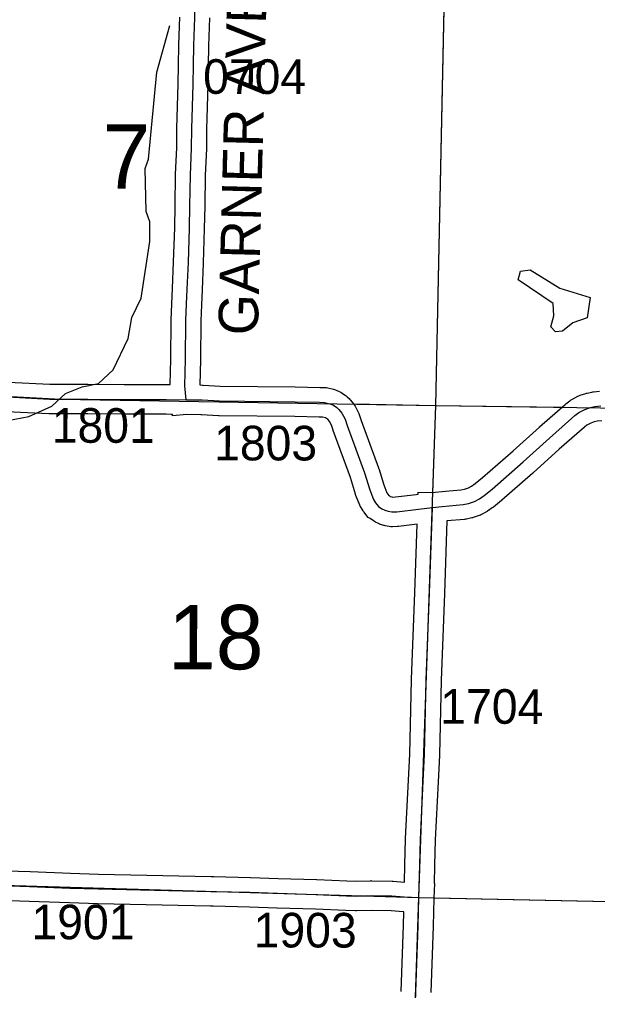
# Model space of a CAD drawing. Extents: x -157.2 to -99.3, y 12.2 to 46.2.
# Drawn here: x -134.532 to -133.363, y 31.466 to 33.429 of the extents above; entities that cross this region are included whole.
import ezdxf

# ---------------------------------------------------------------- set-up
doc = ezdxf.new("R2010")
doc.units = 0
for name, color, linetype in [('tdCoHydroRiver', 7, 'Continuous'), ('tdCoSecRdNmbr', 7, 'Continuous'), ('tdCoSecRdTxt', 7, 'Continuous'), ('tdCoSecRteBand', 7, 'Continuous'), ('tdCoSecRteCL', 7, 'Continuous'), ('tdCoSectLine', 7, 'Continuous'), ('tdCoSectLinePart', 7, 'Continuous'), ('tdCoSectNmbr', 7, 'Continuous'), ('tdCoSurfEarth', 7, 'Continuous'), ('tdCoSurfGravel', 7, 'Continuous')]:
    doc.layers.add(name, color=color, linetype=linetype)

msp = doc.modelspace()

# ---------------------------------------------------------------- linework, layer by layer
at = {"layer": 'tdCoHydroRiver'}
for points in [[(-134.5559, 32.6183), (-134.513, 32.6264), (-134.4666, 32.647), (-134.4389, 32.673), (-134.4054, 32.6862), (-134.372, 32.693), (-134.3428, 32.7205), (-134.3123, 32.7843), (-134.3047, 32.8267), (-134.2861, 32.8656), (-134.2683, 32.9804), (-134.2687, 33.0199), (-134.2759, 33.0406), (-134.278, 33.1276), (-134.2711, 33.1463), (-134.2545, 33.3227), (-134.2279, 33.4166)], [(-133.4484, 32.7979), (-133.4576, 32.8076), (-133.4522, 32.8296), (-133.4531, 32.8549), (-133.5243, 32.9028), (-133.519, 32.92), (-133.5, 32.9226), (-133.4395, 32.886), (-133.3785, 32.8668), (-133.3845, 32.8259), (-133.4132, 32.8157), (-133.4342, 32.799), (-133.4484, 32.7979)]]:
    msp.add_lwpolyline(points, dxfattribs=at)
at = {"layer": 'tdCoSecRteBand'}
for points in [[(-134.2274, 32.6908), (-134.2262, 32.7425), (-134.2255, 32.8205), (-134.2255, 32.8209), (-134.2255, 32.8213), (-134.2243, 32.8544), (-134.2243, 32.8544), (-134.2242, 32.8544), (-134.223, 32.885), (-134.223, 32.8851), (-134.223, 32.8852), (-134.2206, 32.939), (-134.2183, 33.0077), (-134.2174, 33.0531), (-134.2164, 33.1149), (-134.2164, 33.1152), (-134.2164, 33.1156), (-134.2142, 33.1699), (-134.2137, 33.2082), (-134.2137, 33.2085), (-134.2137, 33.2087), (-134.2112, 33.2983), (-134.2105, 33.3369), (-134.2097, 33.3771), (-134.2097, 33.3773), (-134.2097, 33.3776), (-134.2077, 33.4338)], [(-134.1478, 33.432), (-134.1497, 33.3757), (-134.1505, 33.3358), (-134.1505, 33.3358), (-134.1505, 33.3358), (-134.1512, 33.2971), (-134.1512, 33.2969), (-134.1512, 33.2968), (-134.1537, 33.2073), (-134.1542, 33.1688), (-134.1542, 33.1683), (-134.1542, 33.1679), (-134.1564, 33.1135), (-134.1574, 33.052), (-134.1574, 33.0519), (-134.1574, 33.0518), (-134.1584, 33.0062), (-134.1584, 33.0061), (-134.1584, 33.0059), (-134.1606, 32.9369), (-134.1606, 32.9367), (-134.1606, 32.9365), (-134.1631, 32.8825), (-134.1643, 32.8521), (-134.1655, 32.8195), (-134.1662, 32.7417), (-134.1662, 32.7415), (-134.1663, 32.7413), (-134.1674, 32.6902), (-134.1624, 32.6901), (-134.1616, 32.6901), (-134.1608, 32.6901), (-134.1266, 32.6879), (-133.9747, 32.6862), (-133.9746, 32.6862), (-133.9745, 32.6862), (-133.9249, 32.6852), (-133.9248, 32.6852), (-133.9247, 32.6852), (-133.9149, 32.6849), (-133.9116, 32.6848), (-133.9085, 32.6841), (-133.8974, 32.6814), (-133.8954, 32.6809), (-133.8934, 32.6801), (-133.886, 32.6771), (-133.8827, 32.6758), (-133.8799, 32.6738), (-133.8732, 32.6691), (-133.8715, 32.6679), (-133.8699, 32.6664), (-133.8657, 32.6625), (-133.8642, 32.6611), (-133.8629, 32.6595), (-133.8568, 32.6518), (-133.855, 32.6496), (-133.8536, 32.647), (-133.8472, 32.635), (-133.846, 32.6328), (-133.8452, 32.6304), (-133.8412, 32.6182), (-133.8063, 32.523), (-133.806, 32.5221), (-133.8058, 32.5213), (-133.7958, 32.4881), (-133.7894, 32.4724), (-133.7876, 32.4694), (-133.7854, 32.4667), (-133.7843, 32.4659), (-133.7824, 32.465), (-133.7796, 32.4641), (-133.7771, 32.4636)], [(-134.5548, 32.696), (-134.4707, 32.6918), (-134.394, 32.6916), (-134.3938, 32.6916), (-134.3937, 32.6916), (-134.3204, 32.6909), (-134.2355, 32.6909), (-134.2353, 32.6909), (-134.2352, 32.6909), (-134.2274, 32.6908)], [(-133.7771, 32.4636), (-133.772, 32.4639), (-133.7303, 32.469), (-133.7303, 32.469), (-133.7263, 32.4695), (-133.7262, 32.4735), (-133.6983, 32.4725), (-133.6707, 32.4755), (-133.6706, 32.4753), (-133.6396, 32.478), (-133.6322, 32.4797), (-133.6244, 32.4823), (-133.618, 32.4858), (-133.6107, 32.4907), (-133.5959, 32.5028), (-133.5339, 32.557), (-133.4811, 32.6051), (-133.4809, 32.6053), (-133.4807, 32.6055), (-133.4289, 32.6509), (-133.4282, 32.6515), (-133.4275, 32.652), (-133.4198, 32.6579), (-133.4179, 32.6594), (-133.4157, 32.6606), (-133.4034, 32.6673), (-133.4011, 32.6685), (-133.3986, 32.6693), (-133.3875, 32.673), (-133.3859, 32.6736), (-133.3842, 32.6739), (-133.3748, 32.6759), (-133.3733, 32.6762), (-133.3717, 32.6764), (-133.3596, 32.6776)], [(-134.6086, 31.7096), (-134.5107, 31.7064), (-134.5106, 31.7064), (-134.5105, 31.7064), (-134.429, 31.7032), (-134.3721, 31.7015), (-134.1446, 31.6964), (-134.1392, 31.6963), (-134.0655, 31.6948), (-134.0652, 31.6948), (-134.0649, 31.6948), (-134.0093, 31.6926), (-133.9318, 31.6904), (-133.9316, 31.6904), (-133.9313, 31.6903), (-133.87, 31.6876), (-133.8523, 31.6869), (-133.8224, 31.6881), (-133.8214, 31.6882), (-133.8205, 31.6881), (-133.7786, 31.6872), (-133.7777, 31.6871), (-133.7769, 31.6871), (-133.7538, 31.6853), (-133.7529, 31.7201), (-133.7516, 31.7723), (-133.7516, 31.7727), (-133.7516, 31.7731), (-133.7459, 31.891), (-133.7459, 31.891), (-133.7459, 31.891), (-133.7432, 31.9441), (-133.7398, 32.0944), (-133.7398, 32.0946), (-133.7398, 32.0948), (-133.7331, 32.2709), (-133.7284, 32.4088), (-133.7657, 32.4042), (-133.7668, 32.4041), (-133.7679, 32.404), (-133.7778, 32.4035), (-133.7814, 32.4033), (-133.785, 32.404), (-133.7926, 32.4055), (-133.7942, 32.4058), (-133.7957, 32.4063), (-133.8021, 32.4083), (-133.8043, 32.4089), (-133.8063, 32.4099), (-133.8125, 32.4128), (-133.8147, 32.4139), (-133.8167, 32.4154), (-133.8234, 32.42), (-133.8269, 32.4225), (-133.8296, 32.4258), (-133.8355, 32.4332), (-133.8365, 32.4346), (-133.8374, 32.436), (-133.8416, 32.4427), (-133.8431, 32.4449), (-133.8441, 32.4474), (-133.8519, 32.4669), (-133.8525, 32.4682), (-133.8529, 32.4695), (-133.863, 32.5032), (-133.8977, 32.598), (-133.8978, 32.5984), (-133.898, 32.5988), (-133.9014, 32.609), (-133.9053, 32.6164), (-133.9083, 32.6202), (-133.9095, 32.6213), (-133.9115, 32.6227), (-133.9137, 32.6236), (-133.9196, 32.625), (-133.9262, 32.6252), (-133.9755, 32.6262), (-134.1281, 32.6279), (-134.1288, 32.6279), (-134.1296, 32.628), (-134.1638, 32.6301), (-134.1655, 32.6301), (-134.1941, 32.6304), (-134.2226, 32.6281)], [(-134.2226, 32.6281), (-134.2228, 32.6307), (-134.2255, 32.6308), (-134.2356, 32.6309), (-134.3206, 32.6309), (-134.3207, 32.6309), (-134.3209, 32.6309), (-134.3942, 32.6316), (-134.4716, 32.6318), (-134.4723, 32.6318), (-134.473, 32.6319), (-134.558, 32.6361)], [(-133.3548, 32.6178), (-133.364, 32.6169), (-133.3702, 32.6156), (-133.3772, 32.6132), (-133.385, 32.609), (-133.39, 32.6051), (-133.4409, 32.5606), (-133.4937, 32.5124), (-133.4939, 32.5122), (-133.4942, 32.512), (-133.5568, 32.4573), (-133.5572, 32.4569), (-133.5575, 32.4566), (-133.5738, 32.4433), (-133.575, 32.4424), (-133.5762, 32.4416), (-133.5858, 32.4352), (-133.5869, 32.4344), (-133.588, 32.4338), (-133.5978, 32.4284), (-133.6002, 32.4271), (-133.6028, 32.4262), (-133.6147, 32.4223), (-133.6161, 32.4218), (-133.6175, 32.4215), (-133.6283, 32.419), (-133.6304, 32.4186), (-133.6324, 32.4184), (-133.6681, 32.4153), (-133.6732, 32.2688), (-133.6732, 32.2687), (-133.6732, 32.2686), (-133.6798, 32.0928), (-133.6833, 31.9423), (-133.6833, 31.9419), (-133.6833, 31.9415), (-133.686, 31.888), (-133.6917, 31.7706), (-133.6929, 31.7186), (-133.6929, 31.7186), (-133.6929, 31.7186), (-133.6938, 31.6825), (-133.6933, 31.6825), (-133.6946, 31.6528), (-133.6961, 31.5963), (-133.6961, 31.5961), (-133.6961, 31.596), (-133.7008, 31.4623)], [(-133.7608, 31.4644), (-133.7561, 31.598), (-133.7554, 31.6247), (-133.7554, 31.6252), (-133.7555, 31.6252), (-133.756, 31.6252), (-133.7565, 31.6253), (-133.7808, 31.6272), (-133.8209, 31.6281), (-133.8511, 31.6269), (-133.8522, 31.6269), (-133.8534, 31.6269), (-133.8724, 31.6277), (-133.8725, 31.6277), (-133.8726, 31.6277), (-133.9337, 31.6304), (-134.0112, 31.6326), (-134.0114, 31.6326), (-134.0115, 31.6326), (-134.067, 31.6348), (-134.1404, 31.6363), (-134.1404, 31.6363), (-134.1405, 31.6363), (-134.1459, 31.6364), (-134.3735, 31.6415), (-134.3736, 31.6415), (-134.3738, 31.6415), (-134.431, 31.6432), (-134.4311, 31.6432), (-134.4312, 31.6432), (-134.5128, 31.6464), (-134.6106, 31.6496)]]:
    msp.add_lwpolyline(points, dxfattribs=at)
at = {"layer": 'tdCoSecRteCL'}
for points in [[(-134.1952, 32.6604), (-134.1975, 32.6883), (-134.1962, 32.742), (-134.1955, 32.8202), (-134.1943, 32.8532), (-134.193, 32.8838), (-134.1906, 32.9378), (-134.1884, 33.0069), (-134.1874, 33.0525), (-134.1864, 33.1144), (-134.1842, 33.1691), (-134.1837, 33.2079), (-134.1812, 33.2976), (-134.1805, 33.3363), (-134.1797, 33.3765), (-134.1778, 33.433), (-134.177, 33.4796), (-134.178, 33.5329), (-134.1773, 33.5548), (-134.1753, 33.5844), (-134.1753, 33.6088), (-134.1751, 33.6237)], [(-134.5566, 32.666), (-134.4715, 32.6618), (-134.394, 32.6616), (-134.3206, 32.6609), (-134.2355, 32.6609), (-134.1952, 32.6604)], [(-134.1952, 32.6604), (-134.1627, 32.6601), (-134.1277, 32.6579), (-133.9751, 32.6562), (-133.9255, 32.6552), (-133.9156, 32.6549), (-133.9045, 32.6522), (-133.8971, 32.6493), (-133.8905, 32.6446), (-133.8863, 32.6406), (-133.8801, 32.633), (-133.8737, 32.6209), (-133.8695, 32.6083), (-133.8345, 32.5126), (-133.8241, 32.4781), (-133.8162, 32.4586), (-133.8121, 32.452), (-133.8061, 32.4446), (-133.7995, 32.4399), (-133.7933, 32.4369), (-133.7869, 32.435), (-133.7793, 32.4335), (-133.7694, 32.434), (-133.7253, 32.4394), (-133.6972, 32.4425)], [(-133.6972, 32.4425), (-133.6777, 32.4446), (-133.635, 32.4483), (-133.6241, 32.4507), (-133.6123, 32.4547), (-133.6024, 32.4601), (-133.5928, 32.4665), (-133.5765, 32.4798), (-133.5139, 32.5346), (-133.4609, 32.5829), (-133.4091, 32.6283), (-133.4015, 32.6342), (-133.3891, 32.6409), (-133.378, 32.6446), (-133.3687, 32.6466), (-133.3566, 32.6478)], [(-133.7246, 31.6539), (-133.7229, 31.7194), (-133.7217, 31.7716), (-133.716, 31.8895), (-133.7133, 31.943), (-133.7098, 32.0937), (-133.7032, 32.2698), (-133.6972, 32.4425)], [(-134.6096, 31.6796), (-134.5117, 31.6764), (-134.4301, 31.6732), (-134.3728, 31.6715), (-134.1453, 31.6664), (-134.1398, 31.6663), (-134.0661, 31.6648), (-134.0103, 31.6626), (-133.9327, 31.6604), (-133.8712, 31.6577), (-133.8523, 31.6569), (-133.8212, 31.6582), (-133.7793, 31.6572), (-133.7541, 31.6552), (-133.7246, 31.6539)], [(-133.7577, 30.6653), (-133.7577, 30.6996), (-133.7532, 30.7958), (-133.7503, 30.8476), (-133.7485, 30.9147), (-133.7466, 30.9874), (-133.7443, 31.0301), (-133.7411, 31.1228), (-133.7392, 31.18), (-133.7357, 31.3174), (-133.7308, 31.4634), (-133.7261, 31.597), (-133.7246, 31.6539)]]:
    msp.add_lwpolyline(points, dxfattribs=at)
at = {"layer": 'tdCoSectLine'}
for points in [[(-133.6902, 32.6489), (-133.6698, 33.6432)], [(-134.6624, 32.6731), (-134.4486, 32.6617), (-133.6902, 32.6489)], [(-133.725, 31.6539), (-133.6902, 32.6489)], [(-133.6902, 32.6489), (-132.6916, 32.6343)], [(-134.702, 31.6829), (-133.725, 31.6539)], [(-133.758, 30.6653), (-133.725, 31.6539)], [(-133.725, 31.6539), (-132.7303, 31.6332)]]:
    msp.add_lwpolyline(points, dxfattribs=at)
at = {"layer": 'tdCoSectLinePart'}
for points in [[(-133.6902, 32.6489), (-133.6704, 33.6134)], [(-133.8585, 32.6518), (-133.6902, 32.6489)], [(-133.6964, 32.4722), (-133.6902, 32.6489)], [(-133.6902, 32.6489), (-133.4354, 32.6452)], [(-133.6953, 31.6532), (-132.7603, 31.6338)]]:
    msp.add_lwpolyline(points, dxfattribs=at)
at = {"layer": 'tdCoSurfEarth'}
msp.add_lwpolyline([(-135.0635, 31.705), (-135.0421, 31.7033), (-134.8873, 31.6942), (-134.7201, 31.6836), (-134.6096, 31.6796), (-134.5117, 31.6764), (-134.4301, 31.6732), (-134.3728, 31.6715), (-134.1453, 31.6664)], dxfattribs=at)
at = {"layer": 'tdCoSurfGravel'}
for points in [[(-134.1952, 32.6604), (-134.1975, 32.6883), (-134.1962, 32.742), (-134.1955, 32.8202), (-134.1943, 32.8532), (-134.193, 32.8838), (-134.1906, 32.9378), (-134.1884, 33.0069), (-134.1874, 33.0525), (-134.1864, 33.1144), (-134.1842, 33.1691), (-134.1837, 33.2079), (-134.1812, 33.2976), (-134.1805, 33.3363), (-134.1797, 33.3765), (-134.1778, 33.433)], [(-134.5566, 32.666), (-134.4715, 32.6618), (-134.394, 32.6616), (-134.3206, 32.6609), (-134.2355, 32.6609), (-134.1952, 32.6604), (-134.1627, 32.6601), (-134.1277, 32.6579), (-133.9751, 32.6562), (-133.9255, 32.6552), (-133.9156, 32.6549), (-133.9045, 32.6522), (-133.8971, 32.6493), (-133.8905, 32.6446), (-133.8863, 32.6406), (-133.8801, 32.633), (-133.8737, 32.6209), (-133.8695, 32.6083), (-133.8345, 32.5126), (-133.8241, 32.4781), (-133.8162, 32.4586), (-133.8121, 32.452), (-133.8061, 32.4446), (-133.7995, 32.4399), (-133.7933, 32.4369), (-133.7869, 32.435), (-133.7793, 32.4335), (-133.7694, 32.434), (-133.7253, 32.4394), (-133.6972, 32.4425), (-133.6777, 32.4446), (-133.635, 32.4483), (-133.6241, 32.4507), (-133.6123, 32.4547), (-133.6024, 32.4601), (-133.5928, 32.4665), (-133.5765, 32.4798), (-133.5139, 32.5346), (-133.4609, 32.5829), (-133.4091, 32.6283), (-133.4015, 32.6342), (-133.3891, 32.6409), (-133.378, 32.6446), (-133.3687, 32.6466), (-133.3566, 32.6478)], [(-133.7308, 31.4634), (-133.7261, 31.597), (-133.7246, 31.6539), (-133.7229, 31.7194), (-133.7217, 31.7716), (-133.716, 31.8895), (-133.7133, 31.943), (-133.7098, 32.0937), (-133.7032, 32.2698), (-133.6972, 32.4425)], [(-134.1453, 31.6664), (-134.1398, 31.6663), (-134.0661, 31.6648), (-134.0103, 31.6626), (-133.9327, 31.6604), (-133.8712, 31.6577), (-133.8523, 31.6569), (-133.8212, 31.6582), (-133.7793, 31.6572), (-133.7541, 31.6552), (-133.7246, 31.6539)]]:
    msp.add_lwpolyline(points, dxfattribs=at)

# ---------------------------------------------------------------- texts
at = {"layer": 'tdCoSecRdNmbr'}
for s, rotation, p in [('0704', 359.8978, (-134.1609, 33.2787)), ('1801', 359.8976, (-134.4669, 32.5735)), ('1803', 359.8979, (-134.1387, 32.5379)), ('1704', 359.8982, (-133.6814, 32.0055)), ('1901', 359.8976, (-134.5079, 31.5698)), ('1903', 359.898, (-134.0587, 31.5533))]:
    msp.add_text(s, height=0.07, rotation=rotation, dxfattribs=at).set_placement(p)
at = {"layer": 'tdCoSecRdTxt'}
msp.add_text('GARNER AVE', height=0.08, rotation=88.5073, dxfattribs=at).set_placement((-134.0503, 32.7898))
at = {"layer": 'tdCoSectNmbr'}
for s, rotation, p in [('7', 359.8978, (-134.3645, 33.087)), ('18', 359.8977, (-134.2321, 32.1157))]:
    msp.add_text(s, height=0.13, rotation=rotation, dxfattribs=at).set_placement(p)

doc.saveas('drawing.dxf')
